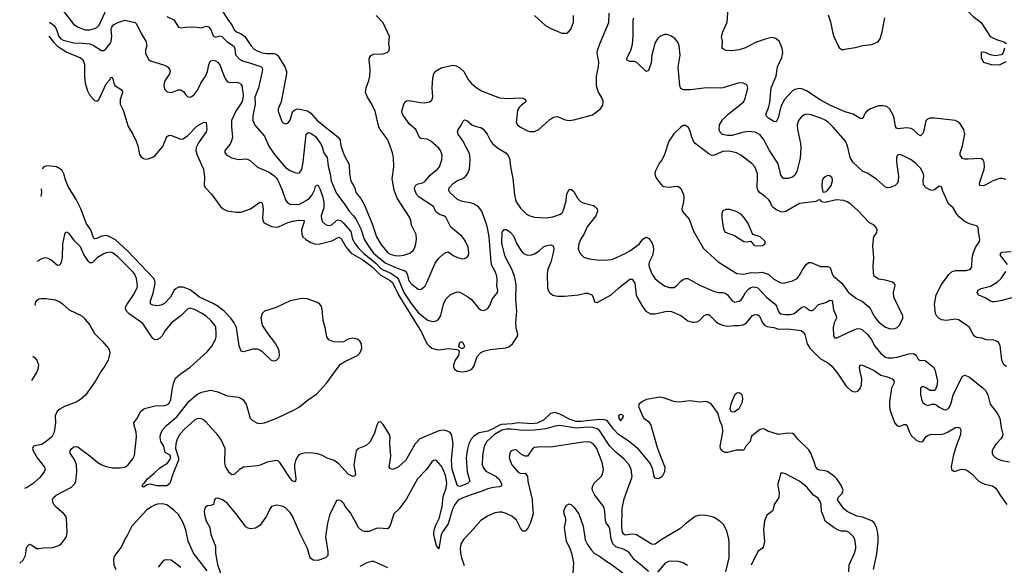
# Model space of a CAD drawing. Header units: inches. Extents: x 1839270 to 1929235, y 762242 to 910350.
# Tile 269 of 362: x 1841846 to 1850310, y 881626 to 886315. Entities that reach past the tile are written whole.
import ezdxf

# ---------------------------------------------------------------- set-up
doc = ezdxf.new("R2010")
doc.units = ezdxf.units.IN
doc.header["$MEASUREMENT"] = 0
doc.layers.add('B8848', color=7, linetype='Continuous')
doc.layers.add('B8858', color=7, linetype='Continuous')

msp = doc.modelspace()

# ---------------------------------------------------------------- linework, layer by layer
at = {"layer": 'B8848', "color": 5}
for points, elevation in [([(1842210, 886402.4), (1842312.6, 886272.6), (1842350, 886249.3), (1842410, 886228.7), (1842450, 886227.9), (1842490, 886239.3), (1842510, 886248.4), (1842530, 886267.3), (1842595.4, 886410)], 660), ([(1843110, 886343.6), (1843170, 886313.4), (1843210, 886250.4), (1843230, 886245.3), (1843270, 886252), (1843350, 886253.6), (1843410, 886244.1), (1843450, 886258.7), (1843470, 886254.4), (1843487.9, 886230), (1843510, 886174.9), (1843530, 886166), (1843570, 886176.9), (1843584.9, 886170), (1843626.6, 886126.6), (1843684.9, 886090), (1843695.2, 886070), (1843696.8, 886030), (1843703.8, 886010), (1843734.8, 885974.8), (1843760.8, 885960.7), (1843830, 885942.6), (1843923.6, 885910), (1843932.7, 885892.7), (1843931.5, 885870), (1843899.4, 885730), (1843868.1, 885650), (1843869.5, 885590), (1843851.1, 885490), (1843849.2, 885450), (1843868.7, 885408.7), (1843950, 885315.3), (1843988.8, 885228.8), (1844035.7, 885155.7), (1844130, 885045.6), (1844170, 885020.2), (1844210, 885002.3), (1844230, 884996.5), (1844250, 884998.4), (1844270, 885027.7), (1844283, 885090), (1844308.5, 885331.5), (1844330, 885345.2), (1844350, 885339), (1844389.3, 885310), (1844432.3, 885250), (1844443.2, 885230), (1844459.4, 885170), (1844490.1, 885130), (1844496.6, 885056.6), (1844516, 884990), (1844524.8, 884930), (1844565.7, 884825.7), (1844639.4, 884730), (1844677.1, 884670), (1844715.8, 884630), (1844738.2, 884598.2), (1844778.3, 884518.3), (1844807.2, 884430), (1844843.4, 884370), (1844887.9, 884310), (1844986.5, 884226.5), (1845090, 884179.7), (1845150, 884159.6), (1845164, 884150), (1845175.4, 884130), (1845191.3, 884070), (1845219.3, 884039.3), (1845270, 884000.3), (1845290, 883997.6), (1845310, 884008.4), (1845330.8, 884029.2), (1845350, 884063), (1845418, 884222), (1845450, 884266), (1845490, 884302), (1845510, 884314.8), (1845530, 884318.8), (1845571, 884290), (1845610, 884270.4), (1845650, 884260.4), (1845670, 884261.6), (1845689.6, 884270.4), (1845703.7, 884290), (1845707.3, 884310), (1845700.1, 884360.1), (1845675.2, 884415.2), (1845650.9, 884450.9), (1845551.1, 884531.1), (1845510, 884616.9), (1845492, 884630), (1845459.3, 884639.3), (1845433.8, 884653.8), (1845421, 884670), (1845403, 884710), (1845280.3, 884790), (1845261.2, 884810), (1845242.4, 884850), (1845241, 884870), (1845250, 884892.7), (1845270, 884904.2), (1845310, 884911.7), (1845330, 884924.6), (1845378.3, 884981.7), (1845436.9, 885030), (1845453.6, 885050), (1845474.5, 885110), (1845477, 885150), (1845462.9, 885190), (1845449.6, 885210), (1845380.5, 885270), (1845350, 885288.6), (1845295.2, 885295.2), (1845283.6, 885303.6), (1845251.2, 885370), (1845197.4, 885417.4), (1845144.7, 885490), (1845134.7, 885510), (1845132, 885530), (1845149.4, 885590), (1845159.5, 885610), (1845170, 885617.6), (1845190, 885620.9), (1845290, 885602.3), (1845330, 885599.5), (1845370, 885608.2), (1845390, 885624), (1845398.7, 885650), (1845392.2, 885732.2), (1845396.9, 885810), (1845407.4, 885852.6), (1845425.2, 885874.8), (1845470, 885900.3), (1845570, 885922.8), (1845598.4, 885918.4), (1845630, 885901.3), (1845664.9, 885870), (1845700.5, 885800.5), (1845727.3, 885770), (1845770, 885732.4), (1845821.7, 885701.7), (1845970, 885643.1), (1846050, 885638.4), (1846143.5, 885643.5), (1846170, 885641), (1846194, 885630), (1846198, 885610), (1846158.4, 885581.6), (1846138.7, 885561.3), (1846123.9, 885536.1), (1846113.4, 885430), (1846124, 885410), (1846150, 885390.5), (1846210, 885360.5), (1846230, 885355.5), (1846270, 885354), (1846310, 885370.7), (1846402.3, 885457.7), (1846430, 885474.9), (1846450, 885480.5), (1846470, 885482), (1846534.6, 885454.6), (1846570, 885447.7), (1846610, 885453), (1846770, 885498.4), (1846838, 885550), (1846858.3, 885581.7), (1846862.4, 885610), (1846858.9, 885630), (1846819.1, 885699.1), (1846805.5, 885745.5), (1846803.6, 885830), (1846820.8, 885910), (1846824.4, 885950), (1846811.5, 886030), (1846813.6, 886050), (1846833.6, 886106.4), (1846909.7, 886290), (1846912.8, 886370)], 660), ([(1843565.9, 886425.9), (1843637.3, 886310), (1843669.1, 886270), (1843690, 886228.1), (1843710, 886210.2), (1843750, 886194.5), (1843780.5, 886170), (1843832.4, 886092.4), (1843861.7, 886061.7), (1843886.7, 886046.7), (1843930, 886031.4), (1843970, 886024.7), (1844030, 886025.5), (1844050, 886019.7), (1844066.1, 886006.1), (1844125.2, 885910), (1844139.3, 885870), (1844140.2, 885850), (1844093.6, 885610), (1844066.7, 885550), (1844068.7, 885528.7), (1844100.4, 885440.4), (1844110, 885428.4), (1844130, 885420.4), (1844150, 885426), (1844170, 885450.5), (1844188.2, 885511.8), (1844194.5, 885525.5), (1844210, 885541.5), (1844230, 885547.5), (1844250, 885546.2), (1844310, 885533.5), (1844330, 885526), (1844350, 885510.9), (1844404.5, 885450), (1844585, 885305), (1844599.7, 885279.7), (1844606.7, 885230), (1844635.2, 885150), (1844677.8, 885070), (1844682.3, 884990), (1844693.8, 884930), (1844726.2, 884870), (1844735.6, 884830), (1844778.3, 884778.2), (1844807.2, 884727.2), (1844873.5, 884570), (1844912.8, 884450), (1844950, 884385.2), (1845010, 884312.7), (1845030, 884301.1), (1845070, 884288.8), (1845110, 884285.2), (1845147.6, 884292.4), (1845198.4, 884310), (1845227.6, 884332.4), (1845242.2, 884357.8), (1845251.8, 884390), (1845256.2, 884430), (1845253.8, 884470), (1845213.1, 884550), (1845207.3, 884590), (1845197.9, 884617.9), (1845090, 884781.3), (1845063.8, 884850), (1845048, 884948), (1845062.8, 885050), (1845059.8, 885130), (1845052.1, 885170), (1845025.8, 885245.8), (1845005.1, 885290), (1844943.9, 885370), (1844934.2, 885390), (1844900.3, 885530), (1844874, 885590), (1844835.3, 885650), (1844819.3, 885690), (1844823.9, 885730), (1844847.6, 885792.4), (1844856, 885830), (1844858.5, 885890), (1844849.7, 885970), (1844852.3, 885990), (1844869.6, 886010.4), (1844890, 886019.3), (1844970, 886022), (1845006.3, 886033.7), (1845021.2, 886050), (1845025.2, 886070), (1845019.5, 886110), (1845024.7, 886170), (1844970, 886287.6), (1844911.1, 886350)], 680), ([(1850000, 885116.9), (1849970, 885115.8), (1849950, 885123.1), (1849937.9, 885137.9), (1849930.8, 885150), (1849930.7, 885170), (1849949.8, 885230), (1849971.7, 885330), (1849961.2, 885370), (1849930, 885420.4), (1849910, 885438.5), (1849890, 885447.2), (1849710, 885467.8), (1849670, 885467.6), (1849650, 885460.7), (1849634.7, 885445.3), (1849615.3, 885350), (1849606.6, 885333.4), (1849590, 885317.6), (1849570, 885329.7), (1849530, 885368), (1849510, 885379), (1849470, 885385.7), (1849396.4, 885376.4), (1849382.9, 885382.9), (1849375.9, 885395.9), (1849362.3, 885470), (1849353.7, 885493.7), (1849325, 885545), (1849300.7, 885570), (1849270, 885575.9), (1849230, 885574.5), (1849160.2, 885550), (1849128.4, 885530), (1849112.3, 885510), (1849093.3, 885466.7), (1849070, 885464.4), (1849010, 885503.2), (1848942.3, 885522.3), (1848817.2, 885577.2), (1848726.1, 885626.1), (1848610, 885702.6), (1848570, 885720.7), (1848550, 885724.4), (1848510, 885715), (1848490, 885702.5), (1848420.7, 885630), (1848388, 885570), (1848367.5, 885472.5), (1848350, 885438), (1848330, 885440.7), (1848282.7, 885470), (1848263.7, 885490), (1848262, 885510), (1848282.9, 885557.1), (1848295.3, 885604.7), (1848305.6, 885730), (1848349.8, 885830), (1848359.7, 885910), (1848398.9, 885990), (1848406.9, 886030), (1848400.4, 886070), (1848374.3, 886130), (1848350, 886151.5), (1848330, 886159.7), (1848310, 886160.5), (1848262.8, 886150), (1848170, 886118), (1848085.6, 886074.4), (1848030, 886054.8), (1847966.1, 886046.1), (1847918, 886050), (1847898.4, 886058.4), (1847886, 886070), (1847886.6, 886130), (1847879.5, 886170), (1847889.6, 886210), (1847926.9, 886293.1), (1847936.5, 886410)], 620), ([(1842102.9, 886293.3), (1842143.6, 886263.6), (1842163.3, 886230), (1842182.7, 886170), (1842200.2, 886150), (1842219.4, 886139.4), (1842310, 886115.8), (1842390, 886113.6), (1842450, 886106.7), (1842476.3, 886096.3), (1842550, 886050.3), (1842570, 886051.5), (1842590, 886067.7), (1842622.4, 886110), (1842631.3, 886128.7), (1842638.1, 886170), (1842632.6, 886230), (1842638.4, 886250), (1842652, 886270), (1842689.4, 886290.6), (1842750, 886310.9), (1842839.1, 886290), (1842850, 886279.1), (1842890, 886194.8), (1842930.3, 886130.3), (1842938.9, 886090), (1842928.4, 886051.6), (1842928.1, 886028.1), (1842953.3, 885973.3), (1842970, 885960.4), (1843090, 885924.4), (1843116.3, 885910), (1843134.9, 885890), (1843139.3, 885870), (1843132.4, 885850), (1843092.2, 885790), (1843086.7, 885770), (1843086.2, 885746.2), (1843094, 885714), (1843114, 885694), (1843150, 885690.6), (1843206.9, 885713.1), (1843230, 885713.4), (1843256, 885696), (1843270, 885673), (1843290, 885653), (1843310, 885648.4), (1843330, 885656.4), (1843350, 885674.9), (1843375.1, 885710), (1843403.1, 885770), (1843444.2, 885830), (1843460.2, 885870), (1843472.7, 885927.3), (1843484.5, 885955.5), (1843490, 885961.6), (1843510, 885967.2), (1843530, 885962.3), (1843550, 885950.3), (1843570, 885921.6), (1843593.7, 885850), (1843610.9, 885810.9), (1843630, 885783.1), (1843650, 885776.1), (1843710, 885779.3), (1843737, 885770), (1843750, 885757), (1843754.4, 885750), (1843766.8, 885670), (1843764.1, 885635.9), (1843754.8, 885605.2), (1843704.1, 885530), (1843666.5, 885450), (1843665.5, 885394.5), (1843674.2, 885305.8), (1843666.9, 885273.1), (1843654.3, 885245.7), (1843610.8, 885190), (1843610.8, 885170), (1843626.8, 885150), (1843670, 885128), (1843715.2, 885115.2), (1843733.2, 885113.2), (1843790, 885120.4), (1843810, 885114.9), (1843830, 885102.4), (1843889, 885049), (1843990, 885003.9), (1844030, 884977.2), (1844053.1, 884953.1), (1844066.8, 884930), (1844101.4, 884850), (1844130, 884767.7), (1844145.6, 884745.6), (1844170, 884730.3), (1844210, 884726.2), (1844250, 884729.2), (1844310, 884759.8), (1844337.6, 884782.4), (1844361.5, 884810), (1844381.1, 884850), (1844390, 884884), (1844410, 884897.1), (1844430, 884857.1), (1844450, 884798.4), (1844460.6, 884750), (1844461.2, 884698.8), (1844438.2, 884630), (1844439.9, 884599.9), (1844450, 884577.1), (1844475.9, 884555.9), (1844490, 884549.1), (1844510, 884547.1), (1844530, 884552.6), (1844570, 884590.3), (1844585, 884595), (1844610, 884585.4), (1844630, 884566.8), (1844693.6, 884493.6), (1844707.2, 884430), (1844730.1, 884390), (1844760.6, 884350), (1844801.1, 884310), (1844910, 884218.5), (1844950, 884177.5), (1844970, 884164.1), (1845035.4, 884135.4), (1845090, 884100.1), (1845102.6, 884082.6), (1845149.3, 883969.3), (1845210, 883876.1), (1845270, 883799), (1845350, 883735.2), (1845370, 883726.7), (1845410, 883722.4), (1845430.7, 883729.3), (1845450, 883743.1), (1845467.3, 883772.7), (1845489.8, 883870), (1845510, 883914), (1845547.6, 883950), (1845589, 883971), (1845610, 883975.8), (1845630, 883973.8), (1845690, 883940.3), (1845730, 883910.3), (1845790, 883837.1), (1845810, 883820.5), (1845830, 883814.9), (1845850, 883820.4), (1845870, 883833), (1845890, 883864), (1845908, 883912), (1845954.5, 883970), (1845957.2, 883990), (1845949, 884029), (1845950.8, 884070), (1845946.3, 884110), (1845932.7, 884150), (1845903.6, 884203.6), (1845897.9, 884230), (1845881.5, 884450), (1845871.5, 884511.5), (1845862.4, 884550), (1845818.9, 884670), (1845790, 884706.2), (1845753.3, 884730), (1845721.2, 884741.2), (1845650, 884753.5), (1845610, 884768.7), (1845542.4, 884830), (1845533.6, 884850), (1845536.9, 884870), (1845575.1, 884910), (1845610, 884932.2), (1845650, 884947.3), (1845674.5, 884965.5), (1845694.2, 884990), (1845711.6, 885030), (1845717.8, 885110), (1845714.8, 885150), (1845708.7, 885170), (1845654.3, 885274.3), (1845616.3, 885330), (1845609.5, 885350), (1845615.1, 885370), (1845638.3, 885401.7), (1845658, 885442), (1845670, 885454), (1845690, 885447.7), (1845732.6, 885412.6), (1845770, 885397.6), (1845810, 885388.4), (1845830, 885374.9), (1845865.3, 885330), (1845893.4, 885273.4), (1845910.2, 885250.2), (1845953.3, 885213.2), (1846023.6, 885170), (1846042, 885150), (1846054.9, 885130), (1846060.2, 885110), (1846065.2, 885050), (1846084.7, 884950), (1846098.2, 884810), (1846106.7, 884770), (1846114.5, 884750), (1846150, 884696), (1846203.2, 884643.2), (1846230, 884628.8), (1846270, 884617.7), (1846370, 884612.8), (1846430, 884622), (1846496.1, 884643.9), (1846510, 884656.3), (1846520.9, 884679.1), (1846542.9, 884757.1), (1846550, 884818.8), (1846570, 884856.3), (1846590, 884857.1), (1846610, 884838.4), (1846642.3, 884782.3), (1846670.9, 884750.9), (1846698.2, 884738.2), (1846777.2, 884717.2), (1846791, 884710), (1846810, 884691), (1846812.2, 884670), (1846799.5, 884630), (1846723.8, 884536.2), (1846694.2, 884470), (1846668.7, 884431.3), (1846652.1, 884390), (1846648, 884350), (1846652.4, 884332.4), (1846664.9, 884304.9), (1846695.3, 884275.3), (1846740.2, 884260.2), (1846810, 884250.3), (1846870, 884248.9), (1846930, 884253.8), (1846950, 884259.6), (1847050, 884305.3), (1847089.7, 884330), (1847170, 884386.7), (1847202.4, 884430), (1847230, 884444.9), (1847255.3, 884435.3), (1847280.2, 884400.2), (1847292.3, 884370), (1847294, 884334), (1847285.8, 884290), (1847257.8, 884230), (1847254, 884210), (1847257.1, 884190), (1847279.3, 884130), (1847309, 884089), (1847350, 884056.5), (1847390, 884029.1), (1847430, 884013.8), (1847470, 884014.3), (1847491.5, 884028.5), (1847530, 884068.5), (1847550, 884082.6), (1847570, 884090.3), (1847590, 884090.3), (1847693.2, 884033.2), (1847810, 883982.4), (1847850, 883971.8), (1847890.9, 883970.9), (1847910, 883965.2), (1847930.3, 883950), (1847970, 883898), (1847990, 883886.4), (1848030, 883897), (1848050, 883911.7), (1848066.4, 883933.6), (1848084, 883970), (1848110, 884000.2), (1848130, 884013.7), (1848150, 884018.7), (1848170, 884017), (1848191.4, 884010), (1848266.8, 883930), (1848339.6, 883870), (1848352.4, 883852.4), (1848368.6, 883808.6), (1848377.2, 883797.2), (1848390, 883788.2), (1848430, 883781.5), (1848470, 883781.5), (1848502.9, 883790), (1848570, 883843.5), (1848590, 883850.2), (1848610, 883840.3), (1848630, 883820.7), (1848650, 883813.4), (1848670, 883820.8), (1848713.6, 883866.4), (1848775, 883885), (1848810, 883905.7), (1848830, 883903), (1848842.9, 883822.9), (1848865, 883770), (1848867.2, 883750), (1848848.2, 883710), (1848838, 883670), (1848842.5, 883602.5), (1848850, 883582), (1848870, 883581), (1849010, 883647.5), (1849050, 883660.2), (1849070, 883659.7), (1849090, 883649.2), (1849133.8, 883610), (1849165.2, 883570), (1849198.4, 883510), (1849250, 883446.7), (1849290, 883415.8), (1849310, 883410.2), (1849350, 883410.2), (1849390, 883416.2), (1849490, 883443.5), (1849530, 883446), (1849552.3, 883432.3), (1849570, 883397.3), (1849586.2, 883386.2), (1849610, 883390.6), (1849630, 883387.3), (1849701, 883330), (1849713.4, 883310), (1849734.8, 883210), (1849730.9, 883169.1), (1849719.8, 883140.2), (1849710, 883128.7), (1849671.3, 883128.7), (1849630, 883155.3), (1849610, 883162), (1849590, 883148), (1849590, 883092), (1849602.3, 883042.3), (1849610, 883026), (1849626, 883010), (1849650, 883000.7), (1849690, 883011.3), (1849710, 883011.3), (1849730, 883002.8), (1849750, 882984.9), (1849790, 882965.5), (1849810, 882963), (1849830, 882974), (1849850, 883011.3), (1849871.1, 883088.9), (1849949.2, 883250), (1849970, 883259.1), (1850000, 883248.1)], 640), ([(1846602.4, 886350), (1846603, 886290), (1846584.5, 886235.5), (1846550, 886195.3), (1846510, 886196), (1846410, 886240.5), (1846370, 886263.1), (1846271, 886350)], 660), ([(1850000, 884565.8), (1849964.9, 884584.9), (1849921, 884621), (1849902.6, 884642.6), (1849870, 884698.4), (1849831.5, 884731.5), (1849780.4, 884840.4), (1849770, 884879), (1849750, 884884), (1849710, 884853.2), (1849690, 884846), (1849670, 884852), (1849639.3, 884870), (1849616.6, 884896.6), (1849613, 884930), (1849619.3, 884970), (1849616.2, 884990), (1849590, 885038.9), (1849550, 885079.5), (1849509.6, 885109.6), (1849430, 885151.8), (1849410, 885157), (1849390.5, 885149.5), (1849382.4, 885130), (1849383.6, 885090), (1849399.6, 884970), (1849398, 884930), (1849391.8, 884910), (1849370.5, 884890), (1849330, 884874.3), (1849310, 884871.2), (1849290, 884876.4), (1849210, 884944.1), (1849130, 884995.6), (1849090, 885014.5), (1849010, 885086.6), (1848986.3, 885130), (1848962.7, 885230), (1848944.4, 885270), (1848839.7, 885390), (1848797.4, 885430), (1848770, 885450.9), (1848732.3, 885470), (1848650, 885497.2), (1848610, 885503.5), (1848590, 885498), (1848562.6, 885477.4), (1848542, 885450), (1848530.3, 885410), (1848531.6, 885370), (1848558.3, 885250), (1848562.3, 885210), (1848554.5, 885125.5), (1848525.8, 885010), (1848510, 884978.9), (1848490, 884962.8), (1848451.3, 884951.3), (1848411.6, 884951.6), (1848390, 884979), (1848373.2, 885053.2), (1848361.8, 885081.8), (1848291.7, 885191.7), (1848243.8, 885283.8), (1848210, 885324.7), (1848168, 885348), (1848110, 885355.4), (1848070, 885349.1), (1847970, 885320.7), (1847930, 885318.5), (1847887.7, 885327.7), (1847864.2, 885350), (1847858.7, 885370), (1847863.1, 885410), (1847886.4, 885453.6), (1847936.1, 885503.9), (1848046, 885590), (1848067.6, 885610), (1848079.6, 885630), (1848106.3, 885726.3), (1848099.3, 885750), (1848090, 885759.3), (1848069.5, 885769.5), (1848030, 885773.6), (1847890.2, 885729.8), (1847870, 885727.2), (1847750, 885728.2), (1847612.3, 885712.3), (1847551.7, 885711.7), (1847536.6, 885716.6), (1847526.2, 885726.2), (1847520.7, 885750), (1847506.6, 885906.6), (1847522.4, 886010), (1847515.3, 886090), (1847502.3, 886122.3), (1847481.1, 886150), (1847450, 886173.8), (1847410, 886188.1), (1847390, 886186.5), (1847350, 886169.8), (1847329.4, 886150), (1847310, 886117.7), (1847280.9, 886010), (1847274.5, 885945.5), (1847250, 885879), (1847230, 885869), (1847150, 885948.2), (1847130, 885955.4), (1847090, 885956.9), (1847070, 885964.5), (1847065.6, 885970), (1847068, 885990), (1847099.7, 886050), (1847114.2, 886105.8), (1847120.4, 886170), (1847120.3, 886310), (1847125.1, 886330)], 640), ([(1848795.7, 886355.7), (1848815.8, 886295.8), (1848832, 886210), (1848844.2, 886170), (1848880.6, 886090), (1848890, 886074.5), (1848910, 886059.8), (1848930, 886057.8), (1848954.5, 886065.5), (1849030, 886076.3), (1849090, 886094.1), (1849170, 886100.9), (1849218.5, 886121.5), (1849229.9, 886130.1), (1849242, 886150), (1849259.8, 886210), (1849283.9, 886330)], 620), ([(1842096.8, 886173), (1842138.6, 886118.6), (1842170, 886088.4), (1842250, 886037.1), (1842367.6, 885987.6), (1842390, 885972.9), (1842404, 885930), (1842402.1, 885830), (1842409.1, 885770), (1842430, 885704.6), (1842446.6, 885670), (1842490, 885620.9), (1842510, 885615.3), (1842527.9, 885632.1), (1842590, 885764.9), (1842621.2, 885798.8), (1842630, 885822), (1842638, 885818), (1842646, 885806), (1842654.4, 885770), (1842664.4, 885750), (1842728, 885710), (1842730.3, 885690), (1842708.9, 885630), (1842710.3, 885590), (1842736.8, 885536.8), (1842777.8, 885397.8), (1842818.3, 885330), (1842846, 885270), (1842860.3, 885230), (1842875.8, 885155.8), (1842890, 885137.3), (1842910, 885122), (1842930, 885117.1), (1842950, 885119.3), (1842990, 885134.9), (1843010.9, 885149.1), (1843075.4, 885224.6), (1843109.7, 885310), (1843121.8, 885318.2), (1843130, 885322), (1843150, 885318.9), (1843230, 885287), (1843250, 885290.4), (1843290, 885319.3), (1843370, 885399.5), (1843430, 885433), (1843450, 885430.8), (1843453.9, 885373.9), (1843447.8, 885350), (1843382.3, 885257.7), (1843362.8, 885217.2), (1843360.1, 885190), (1843371.7, 885150), (1843425.8, 885030), (1843434.4, 884965.6), (1843432.7, 884890), (1843443, 884870), (1843495.3, 884815.3), (1843573.4, 884710), (1843596.4, 884690), (1843630, 884673.8), (1843710, 884660.8), (1843750, 884660.8), (1843830, 884690.3), (1843910, 884746.4), (1843924.5, 884744.5), (1843930, 884738), (1843938.6, 884690), (1843932.1, 884612.1), (1843934.9, 884590), (1843948.9, 884568.9), (1844010, 884538), (1844050, 884531.7), (1844070, 884534.3), (1844146, 884570), (1844190, 884583.1), (1844252.3, 884592.3), (1844290, 884590.3), (1844288.1, 884570), (1844268.1, 884510), (1844271, 884470), (1844281.2, 884450), (1844305.7, 884425.7), (1844350, 884400.2), (1844390, 884387.3), (1844429.4, 884389.4), (1844530, 884415.9), (1844590, 884446.2), (1844610, 884435.2), (1844650, 884362.3), (1844694.8, 884310), (1844796.4, 884250), (1844876.6, 884190), (1844943.8, 884123.8), (1845030, 884073.9), (1845050, 884056.4), (1845106.1, 883946.1), (1845298.9, 883630), (1845334, 883554), (1845350, 883529), (1845370, 883508.9), (1845390, 883492.9), (1845430, 883480.3), (1845450, 883478.3), (1845530, 883489.1), (1845584.9, 883484.9), (1845616.9, 883476.9), (1845624.7, 883464.7), (1845619.3, 883430), (1845588.9, 883390), (1845573.7, 883350), (1845575.8, 883330), (1845586, 883310), (1845610, 883294), (1845651, 883289), (1845690, 883294.4), (1845730, 883308.5), (1845750, 883336), (1845778, 883422), (1845806.9, 883453.1), (1845834.3, 883465.7), (1845890, 883480.3), (1846024.9, 883495.1), (1846050, 883504.6), (1846081.3, 883530), (1846123.5, 883590), (1846128, 883610), (1846114.3, 883670), (1846112.2, 883712.3), (1846120.3, 883810), (1846110.5, 883910.5), (1846112.6, 884032.6), (1846109, 884070), (1846100.6, 884110), (1846076.3, 884170), (1846030, 884255.8), (1846016.3, 884290), (1845990, 884395.3), (1845993.7, 884490), (1846009.3, 884510.7), (1846030, 884511), (1846063.1, 884490), (1846090, 884456.4), (1846119.1, 884390), (1846156.2, 884330), (1846174.6, 884310), (1846210, 884292.8), (1846247, 884293), (1846270, 884302.8), (1846310.7, 884329.3), (1846350, 884362.4), (1846370, 884372.4), (1846410, 884380.5), (1846432.2, 884372.2), (1846438.4, 884350), (1846431.8, 884311.8), (1846412, 884230), (1846387.1, 884170), (1846380.2, 884130), (1846383.1, 884010), (1846388.5, 883990), (1846401.6, 883970), (1846430, 883947.2), (1846470, 883939), (1846530, 883938.9), (1846649.6, 883950.4), (1846710, 883964), (1846730, 883964), (1846764.7, 883950), (1846776, 883930), (1846786.8, 883890), (1846810, 883884), (1846930, 883950.3), (1846995.1, 884010), (1847090, 884086.4), (1847110, 884083.8), (1847133, 884050), (1847146.6, 883950), (1847158.8, 883918.8), (1847199.2, 883850), (1847229.1, 883810), (1847270, 883786.4), (1847310, 883787.3), (1847410, 883811.1), (1847450, 883808.4), (1847530, 883774.2), (1847590, 883728), (1847630, 883715.4), (1847645, 883715), (1847670, 883718.6), (1847690, 883729.1), (1847730, 883771.7), (1847750, 883781.7), (1847770, 883781.1), (1847830, 883720.2), (1847847.7, 883707.7), (1847888.2, 883690), (1847930, 883680.4), (1847990, 883687.2), (1848030, 883686.2), (1848066.2, 883693.8), (1848092.6, 883710), (1848146.8, 883773.2), (1848170, 883782.3), (1848190, 883779.7), (1848206.1, 883766.1), (1848230.2, 883710), (1848249.2, 883689.2), (1848270, 883679.4), (1848330, 883670.1), (1848370, 883655.3), (1848450, 883659), (1848563.8, 883643.8), (1848581.6, 883630), (1848594, 883610), (1848616.8, 883530), (1848639.8, 883490), (1848730, 883401.4), (1848789.6, 883369.6), (1848823.1, 883343.1), (1848876.7, 883276.7), (1848950, 883165.9), (1848990, 883127.8), (1849010, 883119.7), (1849030, 883116.9), (1849050, 883124.2), (1849070, 883146.7), (1849081.7, 883178.3), (1849086.6, 883230), (1849070.8, 883290), (1849065.4, 883330), (1849072.3, 883347.7), (1849090, 883347), (1849110, 883338.5), (1849190, 883299.4), (1849250, 883261.2), (1849295.5, 883250), (1849344.9, 883230), (1849364.6, 883210), (1849360.7, 883190), (1849339.3, 883150), (1849323.5, 883030), (1849322.7, 882990), (1849330, 882953.4), (1849359.2, 882870), (1849370, 882846.7), (1849386.4, 882826.4), (1849410, 882818.3), (1849450, 882837.4), (1849470, 882836.4), (1849494.5, 882770), (1849510, 882742), (1849550, 882705.3), (1849570, 882692.2), (1849590, 882686.4), (1849610, 882690.6), (1849635.6, 882730), (1849654.9, 882745.1), (1849687.2, 882752.8), (1849750, 882750.8), (1849790, 882755.7), (1849827.8, 882772.2), (1849890, 882809.2), (1849910, 882814.4), (1849927.6, 882807.6), (1849935.6, 882790), (1849932.7, 882750), (1849890, 882634), (1849870, 882563.7), (1849852, 882472), (1849855.5, 882450), (1849875.2, 882435.2), (1849890, 882435.8), (1849930.3, 882450.3), (1849950, 882453.1), (1849970, 882449.1), (1849990, 882440.8), (1850000, 882434)], 620), ([(1849185, 881590), (1849214.9, 881725.1), (1849225.4, 881830), (1849226.3, 881870), (1849220.2, 881920.2), (1849210, 881955.6), (1849192.4, 881990), (1849169.9, 882009.9), (1849090, 882040.5), (1849042.4, 882050), (1848958.5, 882090), (1848930, 882110.7), (1848876.5, 882190), (1848883.2, 882210), (1848916.8, 882243.2), (1848923.9, 882270), (1848911, 882310), (1848871.6, 882370), (1848850.9, 882390.9), (1848790, 882431.9), (1848770, 882439.1), (1848723, 882443), (1848706, 882450), (1848690.6, 882470), (1848676.8, 882516.8), (1848647, 882590), (1848630, 882619.7), (1848534.5, 882710), (1848503.7, 882750), (1848490, 882759.6), (1848450, 882760.7), (1848370, 882749.6), (1848277.7, 882777.7), (1848250, 882795.4), (1848230, 882799.3), (1848210, 882794.6), (1848140.1, 882739.9), (1848132.8, 882730), (1848124.4, 882690), (1848087.7, 882650), (1848070, 882617.2), (1848003.9, 882616.1), (1847930, 882597), (1847910, 882597), (1847886.3, 882606.3), (1847870, 882629), (1847866.3, 882650), (1847889.6, 882769.6), (1847891.6, 882791.6), (1847886, 882826), (1847865.2, 882870), (1847849, 882930), (1847790, 883015.1), (1847750, 883032.7), (1847690, 883029.3), (1847610, 883039.3), (1847512.7, 883027.3), (1847470, 883033.3), (1847390, 883062.7), (1847350, 883070.7), (1847234, 883050), (1847192.7, 883030), (1847172.4, 883010), (1847164.9, 882990), (1847199, 882910), (1847210.3, 882890), (1847250, 882862.4), (1847272.8, 882830), (1847328.3, 882630), (1847391.6, 882470), (1847388.9, 882430), (1847370.3, 882390), (1847350, 882374.5), (1847330.6, 882369.4), (1847310, 882376.4), (1847300.3, 882390), (1847288.4, 882450), (1847264.4, 882504.4), (1847164.2, 882624.2), (1847075.3, 882695.3), (1846993.3, 882750), (1846950, 882795.6), (1846902.3, 882862.3), (1846891, 882871), (1846870, 882877.7), (1846830, 882878.9), (1846670, 882861.6), (1846630, 882863), (1846579.4, 882879.4), (1846490, 882925.6), (1846450, 882938.7), (1846410, 882930.3), (1846350, 882872.3), (1846293, 882847), (1846250, 882841.7), (1846130, 882849.9), (1846078.5, 882841.5), (1845990, 882835.5), (1845969.9, 882830.1), (1845919.2, 882800.8), (1845870, 882780.2), (1845796.1, 882763.9), (1845750, 882735.6), (1845726.4, 882710), (1845707.8, 882670), (1845692.6, 882612.6), (1845683.6, 882550), (1845693.4, 882430), (1845714.6, 882350), (1845694.4, 882330), (1845630, 882302.7), (1845609.9, 882309.9), (1845564.4, 882450), (1845558.5, 882530), (1845572.7, 882670), (1845564, 882724), (1845557.2, 882750), (1845546.8, 882766.8), (1845510, 882785.1), (1845487.9, 882787.9), (1845450, 882782.3), (1845286.2, 882713.8), (1845247, 882670), (1845165.7, 882530), (1845099.3, 882470), (1845049.7, 882449.7), (1845030, 882457.2), (1845022, 882470), (1845036.8, 882563.2), (1845029, 882669), (1845030.5, 882730), (1845025, 882750), (1844970, 882836.8), (1844950, 882856.8), (1844930, 882858.3), (1844915, 882830), (1844897.1, 882762.9), (1844855, 882685), (1844823.5, 882656.5), (1844751.5, 882628.5), (1844739.6, 882610), (1844717.8, 882490), (1844731.4, 882410), (1844728.1, 882391.9), (1844710, 882388.2), (1844670, 882409.8), (1844590, 882498.5), (1844550, 882528.2), (1844490, 882548.1), (1844450, 882571.3), (1844410, 882585), (1844350, 882592.6), (1844290.2, 882589.8), (1844257.3, 882582.7), (1844244.7, 882575.3), (1844230, 882557), (1844215.9, 882524.1), (1844207.2, 882490), (1844207, 882467), (1844220.3, 882370), (1844215.5, 882350), (1844210, 882344.5), (1844190, 882352), (1844170, 882376.2), (1844082.4, 882510), (1844070, 882522.4), (1844050, 882528.3), (1843973, 882513), (1843912.6, 882487.4), (1843890, 882482.3), (1843770, 882470.8), (1843735.8, 882450), (1843690, 882407), (1843670, 882403.7), (1843650, 882422), (1843615.6, 882475.6), (1843610.6, 882510), (1843612.2, 882630), (1843575.2, 882710), (1843550, 882745.3), (1843450, 882856.9), (1843430, 882874.3), (1843410, 882884.2), (1843387.6, 882887.6), (1843370, 882884), (1843350, 882872.3), (1843262.5, 882797.5), (1843225, 882755), (1843200.9, 882710), (1843187.4, 882670), (1843184.6, 882630), (1843210.3, 882550), (1843210.3, 882530), (1843162.8, 882410), (1843138, 882330), (1843110, 882309.5), (1843026, 882310), (1842970, 882324), (1842942, 882318), (1842910, 882298), (1842900.4, 882300.4), (1842898, 882310), (1842909, 882330), (1842923.1, 882336.9), (1842944, 882370), (1843002.5, 882417.5), (1843050, 882464), (1843115.9, 882504.1), (1843140.1, 882539.9), (1843143.7, 882550), (1843140.9, 882570), (1843097.2, 882597.2), (1843083.8, 882650), (1843060.3, 882690), (1843054, 882726), (1843055.8, 882750), (1843074.7, 882790), (1843109.8, 882830), (1843196.6, 882903.4), (1843303.4, 883036.6), (1843370, 883092.8), (1843410, 883112.8), (1843490, 883130.2), (1843550, 883116.8), (1843630, 883083.2), (1843730.3, 883070.3), (1843764, 883050), (1843793, 883010), (1843828, 882890), (1843847.3, 882870), (1843889, 882849), (1843910, 882843.7), (1843950, 882851.8), (1844057.6, 882890), (1844210, 882964.2), (1844250.7, 882989.3), (1844316.3, 883043.7), (1844400, 883100), (1844485.8, 883194.2), (1844582.6, 883330), (1844604.9, 883355.1), (1844640.9, 883379.1), (1844749.5, 883430), (1844769.6, 883450), (1844787.2, 883490), (1844783.5, 883530), (1844770, 883551.6), (1844750, 883569.6), (1844710, 883579.6), (1844670.4, 883569.6), (1844630, 883547.3), (1844596.1, 883543.9), (1844545.6, 883545.6), (1844503.5, 883563.5), (1844486.3, 883590), (1844473.1, 883670), (1844453.5, 883730), (1844447, 883827), (1844439.1, 883850), (1844425.4, 883870), (1844405.5, 883885.5), (1844317.4, 883917.4), (1844270, 883919.7), (1844170, 883898.7), (1844050, 883841.8), (1843950, 883811.2), (1843930.1, 883790), (1843918.5, 883750), (1843930.2, 883690), (1843970, 883626.5), (1844045.3, 883530), (1844068.8, 883490), (1844074.6, 883470), (1844077.6, 883430), (1844070, 883405.2), (1844050, 883386.6), (1844030, 883382), (1844010, 883387), (1843936.5, 883456.5), (1843910, 883475.1), (1843890, 883482.8), (1843850, 883483.5), (1843770, 883459.7), (1843750, 883467.3), (1843733.5, 883513.5), (1843708.3, 883670), (1843688.4, 883710), (1843661.1, 883750), (1843603.4, 883810), (1843551, 883850), (1843510, 883875.8), (1843391.9, 883930), (1843310, 883992.6), (1843250, 884015.7), (1843210, 884016.4), (1843190, 884006.4), (1843174.1, 883990), (1843141.7, 883930), (1843090, 883876.8), (1843058, 883862), (1843030, 883857), (1842990, 883862), (1842974, 883870), (1842968.3, 883890), (1842994.2, 883965.8), (1843009.2, 884049.2), (1843006.9, 884070), (1842997.8, 884090), (1842774, 884330), (1842670, 884421.8), (1842610, 884453.9), (1842590, 884459.6), (1842550, 884454.1), (1842510, 884433.7), (1842490, 884432.4), (1842481.8, 884441.8), (1842457.8, 884510), (1842420.7, 884560.7), (1842371.1, 884690), (1842332.5, 884770), (1842262.7, 884882.7), (1842239.5, 884939.5), (1842226.5, 884990), (1842210, 885018.4), (1842197.8, 885030), (1842162, 885050), (1842090, 885058.6), (1842070, 885057.2), (1842053.4, 885050), (1842039, 885032.7)], 620), ([(1842030.4, 884862.3), (1842033.4, 884830), (1842027, 884794.3)], 620), ([(1841845.9, 881643.6), (1841875.3, 881670), (1841894.6, 881710), (1841905, 881775), (1841911.1, 881788.9), (1841930, 881807.7), (1841950, 881799.3), (1841990, 881771.7), (1842010, 881770.2), (1842050, 881777.6), (1842130, 881780.2), (1842182.7, 881797.3), (1842206, 881814), (1842249.6, 881870.4), (1842253.6, 881910), (1842249.5, 882030), (1842242, 882050), (1842224.5, 882070), (1842163.3, 882123.3), (1842139.5, 882150), (1842129.4, 882170), (1842126.6, 882190), (1842136.2, 882210), (1842160.9, 882230), (1842290, 882298), (1842319.2, 882330), (1842328.7, 882350), (1842336.2, 882430), (1842333.5, 882490), (1842319.2, 882530), (1842279.7, 882590), (1842280.4, 882610), (1842290, 882628), (1842310, 882643.7), (1842330, 882648.7), (1842350, 882642.6), (1842450, 882568.2), (1842518.9, 882510), (1842552.2, 882490), (1842590, 882475), (1842645.1, 882465.1), (1842710, 882462.6), (1842749.8, 882470.2), (1842774.5, 882485.5), (1842819.8, 882540.2), (1842832.9, 882570), (1842849.8, 882730.2), (1842846.6, 882770), (1842828.9, 882830), (1842828.3, 882850), (1842854.3, 882885.7), (1842887.6, 882950), (1842910, 882968.5), (1842930, 882976.5), (1843010, 882995.6), (1843090, 882998.6), (1843110, 883005.5), (1843130, 883021.1), (1843146.4, 883050), (1843158.9, 883150), (1843167.6, 883190), (1843185.7, 883234.3), (1843224.5, 883270), (1843311.4, 883328.6), (1843458.6, 883461.4), (1843496.9, 883510), (1843530, 883566.8), (1843535.8, 883590), (1843536.1, 883623.9), (1843531.3, 883668.7), (1843522.6, 883690), (1843490, 883731.3), (1843450, 883766.6), (1843410, 883792.4), (1843350, 883824.4), (1843310, 883836.3), (1843290, 883831.5), (1843230, 883769.7), (1843150, 883709.7), (1843097.3, 883642.7), (1843070, 883598.7), (1843050, 883578.4), (1843030, 883567.3), (1843010, 883565.1), (1842990, 883574), (1842905.2, 883705.2), (1842786.9, 883786.9), (1842763.9, 883810), (1842755.5, 883830), (1842757.7, 883850), (1842768.7, 883871.3), (1842823.1, 883950), (1842856.5, 884010), (1842859.3, 884030), (1842849, 884090), (1842831.9, 884130), (1842816.3, 884150), (1842690, 884277.3), (1842650, 884308.9), (1842630, 884315.9), (1842590, 884312.5), (1842570, 884303.1), (1842514, 884270), (1842470, 884224.7), (1842450, 884224.4), (1842437, 884237), (1842398.5, 884298.5), (1842370, 884363.6), (1842315.8, 884415.8), (1842270, 884477.2), (1842250, 884489), (1842236.9, 884483.1), (1842230.6, 884469.4), (1842213.1, 884390), (1842210.3, 884270), (1842201.1, 884230), (1842190, 884206.6), (1842170, 884201.3), (1842112.6, 884252.6), (1842090, 884263.7), (1842070, 884267.3), (1842050, 884265.5), (1842024.7, 884255.3), (1841998.7, 884236.7)], 640), ([(1850000, 883678.7), (1849990, 883687.8), (1849914.9, 883734.9), (1849890, 883742), (1849810, 883729.8), (1849770, 883736.8), (1849750, 883746.4), (1849730, 883766.2), (1849718.6, 883790), (1849709.9, 883870), (1849725.7, 883950), (1849770, 884039.6), (1849833.7, 884126.3), (1849860.9, 884150), (1849890, 884158.9), (1849981.3, 884158.7), (1850000, 884164.3)], 640), ([(1841979.6, 883858.5), (1841984.9, 883890), (1841994.9, 883905.1), (1842010, 883915.6), (1842030, 883920.5), (1842070, 883919.7), (1842150, 883906.9), (1842190, 883891), (1842213.9, 883873.9), (1842270, 883820.4), (1842379, 883770), (1842401.2, 883750), (1842449.5, 883689.5), (1842490, 883619), (1842559, 883550), (1842608.7, 883490), (1842619, 883470), (1842622, 883450), (1842605.2, 883390), (1842572.7, 883330), (1842550, 883301), (1842493.8, 883206.2), (1842411.6, 883088.4), (1842369.6, 883050.4), (1842332.3, 883027.7), (1842230, 882990.4), (1842190, 882968.5), (1842167.8, 882950), (1842151.1, 882910), (1842153.8, 882850), (1842142.2, 882770), (1842121.5, 882730), (1842073.5, 882690), (1842034.3, 882665.7), (1841965.4, 882650), (1841957.2, 882630), (1841963.1, 882610), (1841996.5, 882550), (1842059.7, 882470), (1842063.6, 882450), (1842057.6, 882430), (1842019.2, 882380.8), (1841961.7, 882330), (1841910, 882295.6), (1841888.3, 882286.1)], 660), ([(1841957.5, 883422.5), (1841973.4, 883413.4), (1841993.2, 883390), (1842006.6, 883350), (1842000.9, 883310), (1841992, 883290), (1841947, 883215.5)], 680), ([(1847917.6, 881570), (1847945.1, 881690), (1847945.6, 881825.6), (1847942, 881850), (1847923.6, 881923.6), (1847896.2, 881976.2), (1847865.4, 882005.4), (1847816.6, 882036.6), (1847790, 882047), (1847745.2, 882054.8), (1847690, 882057.2), (1847653.7, 882046.3), (1847570, 881983.7), (1847519.9, 881940.1), (1847370, 881852.4), (1847310, 881808), (1847290, 881804.7), (1847270, 881812.8), (1847149, 881889), (1847110, 881894), (1847050, 881884.5), (1847036, 881896), (1847029, 881910), (1847021.1, 881950), (1847026.4, 882113.6), (1847043, 882197), (1847081, 882310), (1847106.1, 882370), (1847109.9, 882390), (1847103.7, 882450), (1847084.8, 882490), (1847040.1, 882540.1), (1846970, 882597.8), (1846919.9, 882650), (1846830, 882783.4), (1846810, 882799.3), (1846771.9, 882811.9), (1846733, 882813), (1846630, 882804), (1846490, 882828.9), (1846450, 882822.8), (1846370, 882799.1), (1846270, 882788.3), (1846170, 882785.4), (1846070, 882797.2), (1846030, 882797.2), (1845990, 882786.6), (1845926.7, 882750), (1845862.6, 882690), (1845837.7, 882650), (1845824.2, 882570), (1845822.6, 882490), (1845830, 882466), (1845854.3, 882434.3), (1845940.9, 882390), (1845964.7, 882370), (1845987.4, 882330), (1845988, 882310), (1845970, 882300.4), (1845916.3, 882296.3), (1845870, 882284.8), (1845803.6, 882256.4), (1845718, 882230), (1845650, 882202.7), (1845627.8, 882192.2), (1845606, 882174), (1845586.7, 882150), (1845567.8, 882110), (1845530, 881983), (1845482.3, 881917.7), (1845468.7, 881890), (1845450, 881768.7), (1845430, 881795.3), (1845414.7, 881850), (1845406.6, 881890), (1845408.8, 881928.8), (1845422.3, 881970), (1845451.8, 882028.2), (1845478.5, 882130), (1845486.4, 882213.6), (1845513, 882290), (1845519, 882330), (1845510, 882389.6), (1845490, 882445.1), (1845470, 882480.9), (1845430, 882527.6), (1845410, 882529.6), (1845390, 882515.6), (1845343.6, 882450), (1845266.5, 882370), (1845170, 882198.4), (1845107.4, 882112.6), (1845063, 882070), (1845031.5, 881968.5), (1845010, 881940.7), (1844930, 881946.6), (1844910, 881943), (1844850, 881918), (1844810, 881917.4), (1844790, 881923), (1844759.7, 881950), (1844690, 882077), (1844647, 882130), (1844630, 882161.2), (1844610, 882179.3), (1844590, 882185.2), (1844570, 882182), (1844510, 882058), (1844491, 881989), (1844473.6, 881870), (1844494.9, 881745.1), (1844494.4, 881710), (1844476, 881690), (1844410, 881667.3), (1844369.6, 881669.6), (1844350, 881685.2), (1844340.1, 881700.1), (1844318.7, 881770), (1844255.9, 881895.8), (1844192, 882050), (1844170, 882080.5), (1844130, 882119.7), (1844110, 882131.2), (1844070, 882141.6), (1844050, 882142.9), (1844010, 882132.7), (1843993.4, 882106.6), (1843968.4, 882050), (1843910, 881969.3), (1843873.4, 881946.6), (1843830, 881940.5), (1843810, 881945.1), (1843790, 881958.4), (1843705.4, 882070), (1843630, 882159.7), (1843590, 882189.7), (1843550, 882202.9), (1843530, 882201.2), (1843520.7, 882190), (1843512, 882148), (1843490, 882140.7), (1843461.7, 882138.3), (1843446.4, 882130), (1843435.3, 882110), (1843431.6, 882090), (1843436.9, 882050), (1843449.4, 882010), (1843480.6, 881950), (1843490.2, 881890), (1843530.2, 881790), (1843529.3, 881730), (1843546.8, 881633.2), (1843575.5, 881550)], 640), ([(1847250, 881572.2), (1847188.8, 881628.8), (1847130, 881674.5), (1847088.7, 881730), (1847068.8, 881748.8), (1847041.9, 881761.9), (1846970, 881784), (1846943.9, 881810), (1846930.3, 881850), (1846919.3, 881939.3), (1846910, 881960.9), (1846888.2, 881990), (1846881.4, 882010), (1846876.8, 882090), (1846868, 882130), (1846789.8, 882230), (1846771, 882270), (1846768.3, 882290), (1846771.6, 882310), (1846786, 882334), (1846845.1, 882390), (1846855.6, 882410), (1846864.7, 882450), (1846853.3, 882510), (1846807, 882630), (1846775.6, 882670), (1846750, 882684.1), (1846730, 882687.9), (1846690, 882684.8), (1846410, 882642.8), (1846330, 882643.5), (1846270, 882637.6), (1846253.7, 882626.3), (1846210, 882564), (1846190, 882565.2), (1846158.4, 882578.4), (1846110, 882622.7), (1846070.7, 882609.3), (1846060.7, 882590), (1846053.4, 882550), (1846076.4, 882490), (1846130, 882426.8), (1846150, 882416), (1846190, 882418), (1846210.4, 882390.4), (1846214.9, 882350), (1846251.9, 882191.9), (1846253.1, 882130), (1846261.3, 882070), (1846234.9, 881985.1), (1846213.5, 881946.5), (1846195.6, 881924.4), (1846190, 881919.3), (1846170, 881919.3), (1846150, 881945.2), (1846115.5, 882015.5), (1846078, 882050), (1846028.3, 882071.7), (1845990, 882082), (1845970, 882083.5), (1845930, 882076.3), (1845866.8, 882050), (1845810, 882012), (1845722.4, 881910), (1845664.4, 881850), (1845637, 881810), (1845631.6, 881770), (1845636, 881730), (1845642.6, 881690), (1845665.9, 881625.9)], 660), ([(1848972.2, 881570), (1848976.8, 881630), (1849022.6, 881730), (1849034.3, 881770), (1849034.7, 881790), (1849024.7, 881850), (1849013, 881870), (1848972.4, 881912.4), (1848950, 881920.5), (1848910, 881920.5), (1848890, 881926.9), (1848848.8, 881948.8), (1848770, 882006.6), (1848756.9, 882050), (1848738, 882090), (1848737, 882150), (1848731.4, 882170), (1848710, 882202.6), (1848669.6, 882230), (1848614.1, 882294.1), (1848550, 882349.5), (1848430, 882411.5), (1848410, 882419.6), (1848390, 882417.6), (1848384.9, 882410), (1848375.9, 882364.1), (1848363.2, 882330), (1848363.1, 882310), (1848375.5, 882250), (1848370.4, 882210), (1848331.7, 882150), (1848321.4, 882098.6), (1848312.6, 882087.4), (1848270, 882058.7), (1848248.4, 882010), (1848240.9, 881930), (1848247.9, 881832.1), (1848236.4, 881783.6), (1848230, 881774), (1848190, 881745.2), (1848133.7, 881626.3)], 640), ([(1843458.1, 881578.1), (1843340.8, 881730), (1843294, 881834), (1843274.1, 881930), (1843251.7, 881990), (1843210, 882062.4), (1843170, 882101.1), (1843110, 882145), (1843070, 882153.3), (1843030, 882150.7), (1843010, 882144.8), (1842977.6, 882130), (1842938.1, 882101.9), (1842810, 881963.7), (1842772.4, 881887.6), (1842748.8, 881850), (1842724.6, 881790), (1842665.2, 881710), (1842655.5, 881690), (1842652.2, 881670), (1842656.5, 881630), (1842672.4, 881590)], 640), ([(1846600.5, 881510), (1846610.7, 881650), (1846595.9, 881715.9), (1846577.3, 881770), (1846546, 881830), (1846528.2, 881950), (1846540.5, 882010), (1846540.5, 882030), (1846525.5, 882070), (1846524.1, 882095.9), (1846538.8, 882130), (1846550, 882144), (1846570, 882154), (1846590, 882145.2), (1846610, 882125.2), (1846652, 882070), (1846690, 881964), (1846706.6, 881846.6), (1846725.7, 881805.7), (1846759.4, 881759.4), (1846788.2, 881728.2), (1846830, 881705.1), (1846883.7, 881663.7), (1846930, 881636.9), (1847030, 881562.6)], 680), ([(1843230, 881607), (1843148, 881670), (1843105.8, 881674.2), (1843090, 881669.2), (1843070, 881653.2), (1843037.3, 881610)], 660), ([(1845010, 881605.6), (1844890, 881658), (1844870, 881659.7), (1844830, 881648.2), (1844770, 881617.6)], 660), ([(1847585.7, 881625.7), (1847550, 881648.5), (1847510, 881659.2), (1847450, 881663.1), (1847422.2, 881657.8), (1847395.9, 881644.1), (1847330, 881566.6)], 660)]:
    msp.add_lwpolyline(points, dxfattribs=dict(at, elevation=elevation))
for points, elevation in [([(1847570, 885406), (1847550, 885404.5), (1847530, 885392), (1847470, 885335.1), (1847427.6, 885270), (1847390, 885157.2), (1847370, 885113.2), (1847342, 885078), (1847307.3, 885010), (1847304.9, 884990), (1847310.7, 884970), (1847318.8, 884950), (1847350.3, 884910.3), (1847370, 884887.7), (1847381.7, 884881.7), (1847430, 884874.9), (1847490, 884884.9), (1847510, 884880.4), (1847530, 884863), (1847552.8, 884812.8), (1847556.1, 884790), (1847552.4, 884750), (1847538, 884690), (1847542, 884670), (1847602.2, 884602.2), (1847638.7, 884498.7), (1847723.8, 884350), (1847850, 884234.4), (1848010, 884134), (1848070, 884127.5), (1848130, 884141.8), (1848170, 884138.8), (1848230, 884145), (1848286, 884126), (1848330, 884086), (1848390, 884052.9), (1848410, 884050.3), (1848488.5, 884071.5), (1848528.4, 884091.6), (1848547.4, 884112.6), (1848574.5, 884165.5), (1848610, 884215.5), (1848630, 884227.4), (1848650, 884227.2), (1848670, 884220.6), (1848730, 884193.2), (1848793.1, 884193.1), (1848807.1, 884187.1), (1848816, 884176), (1848829.3, 884130), (1848842.2, 884110), (1848913.7, 884050), (1848970.2, 883970.2), (1849039.9, 883919.9), (1849090, 883894.6), (1849146.7, 883846.7), (1849160.8, 883830), (1849189, 883770), (1849230, 883719.6), (1849290, 883673.6), (1849330, 883659.6), (1849370, 883660.4), (1849389.7, 883670.3), (1849409.7, 883690.3), (1849437.6, 883750), (1849436.9, 883770), (1849360.6, 883930), (1849356.8, 883970), (1849370.7, 884030), (1849365.6, 884045.6), (1849350, 884058.9), (1849290, 884075.6), (1849230, 884083.9), (1849192, 884110), (1849184.6, 884135.4), (1849181.6, 884198.4), (1849187.1, 884270), (1849180.4, 884370), (1849185.1, 884430), (1849189.7, 884450), (1849215, 884485), (1849217.2, 884510), (1849207.1, 884530), (1849190, 884548.3), (1849149.8, 884569.8), (1849050, 884675.6), (1848990, 884729.5), (1848959.3, 884750), (1848930, 884762.4), (1848865.6, 884765.6), (1848770, 884743.6), (1848742, 884750), (1848728, 884768), (1848710, 884764), (1848688.7, 884751.3), (1848550, 884734.7), (1848433.4, 884666.6), (1848410, 884661), (1848390, 884664.7), (1848345.2, 884685.2), (1848321.9, 884701.9), (1848313.3, 884710), (1848297.8, 884750), (1848283.9, 884770), (1848255.6, 884795.6), (1848205.4, 884830), (1848192.4, 884850), (1848186.9, 884870), (1848189.7, 884970), (1848188, 884990), (1848175.1, 885030), (1848164.2, 885050), (1848138.7, 885078.7), (1848044.5, 885150), (1848009.2, 885170), (1847944.4, 885184.4), (1847890, 885182.5), (1847810, 885148.6), (1847790, 885151), (1847770, 885161), (1847652.2, 885252.2), (1847639.1, 885270), (1847624.1, 885304.1), (1847606.6, 885366.6), (1847591.3, 885391.3)], 660), ([(1848790, 884975.1), (1848770, 884965.1), (1848753, 884950), (1848744.9, 884930), (1848742.8, 884882.8), (1848750, 884834), (1848770, 884834.8), (1848790, 884848), (1848820.5, 884890), (1848834.3, 884930), (1848830, 884956), (1848810, 884974)], 660), ([(1847915.2, 884684.8), (1847890, 884673.2), (1847882, 884650), (1847881.2, 884610), (1847896.2, 884516.2), (1847910, 884489), (1847990, 884460.3), (1848070, 884408.7), (1848094.8, 884405.2), (1848130, 884412), (1848158, 884378), (1848170, 884371.3), (1848230, 884374.8), (1848250, 884386), (1848255.3, 884390), (1848253.2, 884410), (1848210, 884449.2), (1848149.1, 884469.1), (1848104.5, 884570), (1848077.6, 884610), (1848050, 884640.7), (1848005.3, 884665.3), (1847950, 884684.2)], 680), ([(1845650, 883488), (1845630, 883498), (1845622, 883510), (1845630, 883542), (1845650, 883551), (1845670.8, 883510), (1845663.6, 883496.4)], 620), ([(1848030, 883109), (1848010, 883105.2), (1847990, 883088.7), (1847959.1, 883010), (1847951, 882970), (1847958, 882950), (1847970, 882944.9), (1847990, 882948.4), (1848030, 882974.8), (1848059.5, 883030), (1848063.2, 883063.2), (1848056, 883090)], 620), ([(1847010, 882923.5), (1846992.4, 882910), (1846995.5, 882890), (1847010, 882867.3), (1847032, 882890), (1847037.6, 882910), (1847030, 882917.6)], 620)]:
    msp.add_lwpolyline(points, close=True, dxfattribs=dict(at, elevation=elevation))
at = {"layer": 'B8858', "color": 5}
for points, elevation in [([(1850000, 886385.3), (1850043.6, 886343.6), (1850111.5, 886290), (1850188.9, 886170), (1850243.7, 886143.7), (1850304.9, 886124.9), (1850327.7, 886110)], 620), ([(1850310.6, 886070), (1850300.7, 886030), (1850287.1, 886012.9), (1850230, 886005.2), (1850190, 886012.7), (1850146.4, 886033.6), (1850130, 886037.2), (1850110, 886034), (1850110, 885987.3), (1850130, 885949.5), (1850198, 885930), (1850270, 885928.3), (1850325.3, 885954.7)], 620), ([(1850322.7, 884942.7), (1850290.7, 884950.7), (1850270, 884949.8), (1850212, 884930), (1850150, 884894.4), (1850127.7, 884887.7), (1850099.3, 884890), (1850097.4, 884910), (1850136.9, 885030), (1850140.2, 885050), (1850136.5, 885090), (1850128.3, 885108.3), (1850110, 885120.8), (1850000, 885116.9)], 620), ([(1850000, 884164.3), (1850010, 884167.2), (1850023.1, 884176.9), (1850031.1, 884190), (1850032.4, 884270), (1850044.6, 884315.4), (1850063.2, 884356.8), (1850097.8, 884410), (1850101, 884430), (1850087.3, 884490), (1850089.4, 884509.4), (1850085.2, 884530), (1850070, 884542.7), (1850010, 884560.4), (1850000, 884565.8)], 640), ([(1850337.3, 884210), (1850276.2, 884290), (1850277.2, 884310), (1850290, 884316.4), (1850370, 884324)], 620), ([(1850450, 883944.4), (1850290, 883901.6), (1850230, 883889.8), (1850210.9, 883890.9), (1850190, 883897.4), (1850145.3, 883925.3), (1850090, 883947.1), (1850076.3, 883970), (1850086.3, 883990), (1850110, 884003.6), (1850190, 884025.6), (1850250, 884060.2), (1850281.8, 884090), (1850324.4, 884150)], 620), ([(1850330, 883334.5), (1850306.6, 883350), (1850288.4, 883388.4), (1850274.1, 883514.1), (1850260.5, 883540.5), (1850249.7, 883549.7), (1850221.3, 883561.3), (1850155.6, 883564.4), (1850118.3, 883578.3), (1850070, 883585.1), (1850054.4, 883594.4), (1850041.1, 883610), (1850009.6, 883670), (1850000, 883678.7)], 640), ([(1850000, 883248.1), (1850010, 883244.4), (1850128.2, 883150), (1850148.2, 883128.2), (1850167.4, 883090), (1850188.5, 883010), (1850250, 882934), (1850270.4, 882890), (1850282.4, 882810), (1850298, 882750), (1850293, 882730), (1850283.8, 882716.2), (1850240.4, 882670), (1850214, 882630), (1850206.4, 882610), (1850206.4, 882590), (1850214.9, 882570), (1850232.7, 882552.7), (1850257.8, 882537.7), (1850290, 882527.4), (1850355.8, 882515.8)], 640), ([(1850000, 882434), (1850030, 882413.6), (1850090, 882350.2), (1850110, 882336.9), (1850144.1, 882324.1), (1850210, 882309.2), (1850232.4, 882292.4), (1850250, 882271.7), (1850274.2, 882230), (1850332.6, 882150)], 620)]:
    msp.add_lwpolyline(points, dxfattribs=dict(at, elevation=elevation))

doc.saveas('drawing.dxf')
